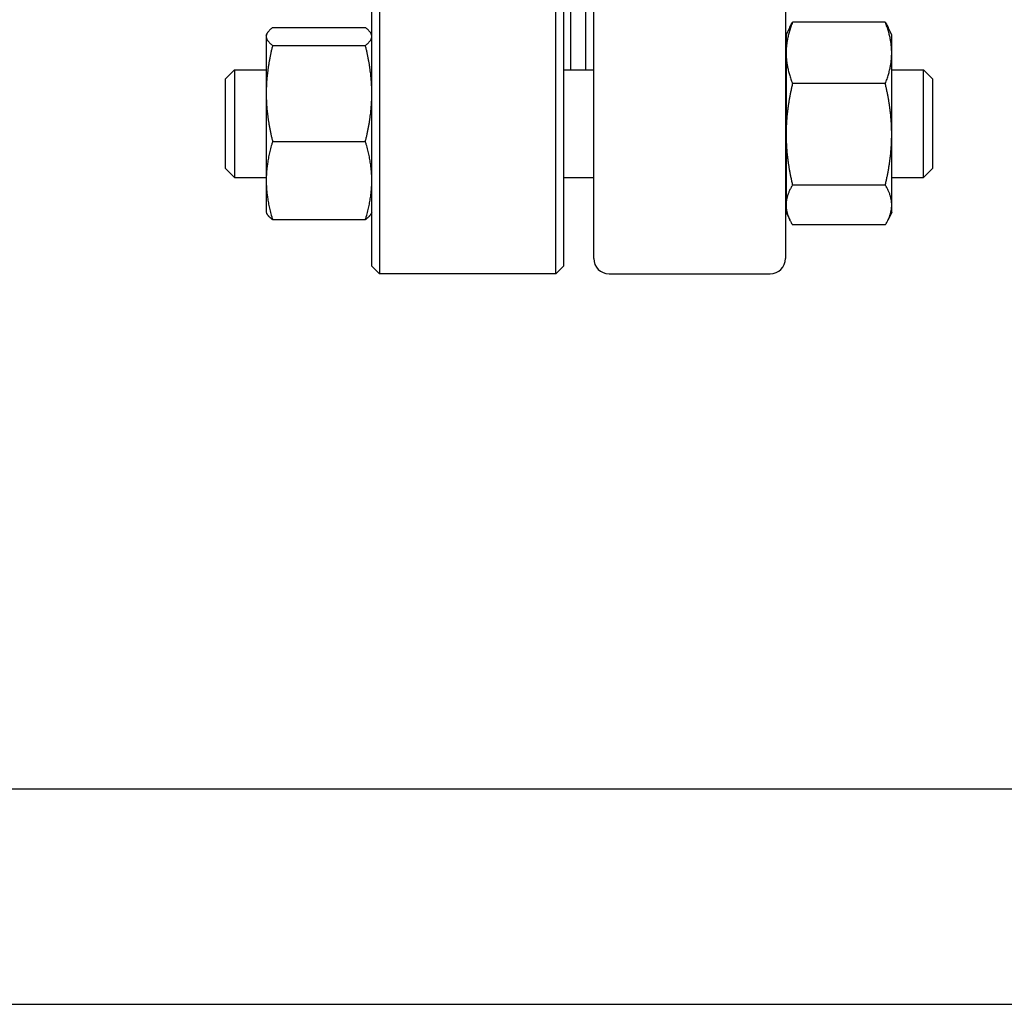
# Model space of a CAD drawing. Header units: inches. Extents: x 36 to 1719, y -84 to 1122.
# Tile 440 of 558: x 1419.99 to 1428, y 416.42 to 424.43. Entities that reach past the tile are written whole.
import ezdxf

# ---------------------------------------------------------------- set-up
doc = ezdxf.new("R2010")
doc.units = ezdxf.units.IN
doc.header["$LTSCALE"] = 48
doc.header["$MEASUREMENT"] = 0
doc.layers.add('Visible (ANSI)', color=7, linetype='Continuous', lineweight=30)

msp = doc.modelspace()

# ---------------------------------------------------------------- linework, layer by layer
at = {"layer": 'Visible (ANSI)'}
for p, q in [((1422.91662, 437.36139), (1422.91662, 422.36139)), ((1424.35162, 422.36139), (1424.35162, 437.36139)), ((1422.85412, 422.42389), (1422.85412, 437.29889)), ((1424.41412, 437.29889), (1424.41412, 422.42389)), ((1424.65912, 422.48639), (1424.65912, 437.23639)), ((1426.21912, 437.23639), (1426.21912, 422.48639)), ((1424.47412, 424.02037), (1424.47412, 424.8277)), ((1424.59412, 424.02037), (1424.59412, 424.8277)), ((1427.03125, 424.40699), (1426.27599, 424.40699)), ((1422.04699, 424.3634), (1422.80225, 424.3634)), ((1426.22412, 424.30187), (1426.25319, 424.36421)), ((1427.08312, 424.30187), (1427.05405, 424.36421)), ((1421.99512, 424.30187), (1422.00037, 424.31313)), ((1421.99512, 424.30187), (1421.99512, 424.29079)), ((1421.99512, 424.29079), (1421.99512, 423.82792)), ((1422.85412, 424.30187), (1422.84887, 424.31313)), ((1426.22412, 424.30187), (1426.22412, 424.15741)), ((1427.08312, 424.15741), (1427.08312, 424.30187)), ((1422.04699, 424.21818), (1422.80225, 424.21818)), ((1426.22412, 424.15741), (1426.22412, 423.49578)), ((1427.08312, 423.49578), (1427.08312, 424.15741)), ((1421.66412, 423.94746), (1421.73704, 424.02037)), ((1421.73704, 424.02037), (1421.73704, 423.14537)), ((1421.73704, 424.02037), (1421.99512, 424.02037)), ((1424.41412, 424.02037), (1424.65912, 424.02037)), ((1426.21912, 424.02037), (1426.22412, 424.02037)), ((1427.08312, 424.02037), (1427.3412, 424.02037)), ((1427.41412, 423.94746), (1427.3412, 424.02037)), ((1427.3412, 423.14537), (1427.3412, 424.02037)), ((1421.66412, 423.21829), (1421.66412, 423.94746)), ((1427.41412, 423.94746), (1427.41412, 423.21829)), ((1427.03125, 423.90784), (1426.27599, 423.90784)), ((1421.99512, 423.82792), (1421.99512, 423.12)), ((1426.22412, 423.49578), (1426.22412, 422.92124)), ((1427.08312, 422.92124), (1427.08312, 423.49578)), ((1422.04699, 423.43765), (1422.80225, 423.43765)), ((1421.66412, 423.21829), (1421.73704, 423.14537)), ((1427.41412, 423.21829), (1427.3412, 423.14537)), ((1421.73704, 423.14537), (1421.99512, 423.14537)), ((1424.41412, 423.14537), (1424.65912, 423.14537)), ((1426.21912, 423.14537), (1426.22412, 423.14537)), ((1427.08312, 423.14537), (1427.3412, 423.14537)), ((1421.99512, 423.12), (1421.99512, 422.86387)), ((1427.03125, 423.08372), (1426.27599, 423.08372)), ((1426.22412, 422.92124), (1426.22412, 422.86387)), ((1427.08312, 422.86387), (1427.08312, 422.92124)), ((1421.99512, 422.86387), (1422.00037, 422.85262)), ((1422.85412, 422.86387), (1422.84887, 422.85262)), ((1426.22412, 422.86387), (1426.25319, 422.80153)), ((1427.08312, 422.86387), (1427.05405, 422.80153)), ((1422.04699, 422.80235), (1422.80225, 422.80235)), ((1427.03125, 422.75876), (1426.27599, 422.75876)), ((1422.85412, 422.42389), (1422.91662, 422.36139)), ((1424.41412, 422.42389), (1424.35162, 422.36139)), ((1424.35162, 422.36139), (1422.91662, 422.36139)), ((1424.78412, 422.36139), (1426.09412, 422.36139)), ((1461.78662, 418.17389), (1405.38153, 418.17389)), ((1405.38153, 416.42389), (1460.03662, 416.42389))]:
    msp.add_line(p, q, dxfattribs=at)
for centre, start, end in [((1424.78412, 422.48639), 180, 270), ((1426.09412, 422.48639), 270, 0)]:
    msp.add_arc(centre, 0.125, start, end, dxfattribs=at)
for points, weights in [([(1426.27599, 424.40699), (1426.22412, 424.27324), (1426.22412, 424.15741)], [1, 1.0379548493, 1]), ([(1426.25319, 424.36421), (1426.26286, 424.38495), (1426.27599, 424.40699)], [1.01408417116, 1.00934096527, 1]), ([(1427.08312, 424.15741), (1427.08312, 424.27324), (1427.03125, 424.40699)], [1, 1.0379548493, 1]), ([(1427.03125, 424.40699), (1427.04438, 424.38495), (1427.05405, 424.36421)], [1, 1.00934096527, 1.01408417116]), ([(1422.04699, 424.3634), (1421.99512, 424.32449), (1421.99512, 424.29079)], [1, 1.0379548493, 1]), ([(1422.85412, 424.29079), (1422.85412, 424.32449), (1422.80225, 424.3634)], [1, 1.0379548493, 1]), ([(1421.99512, 424.29079), (1421.99512, 424.25709), (1422.04699, 424.21818)], [1, 1.0379548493, 1]), ([(1422.80225, 424.21818), (1422.85412, 424.25709), (1422.85412, 424.29079)], [1, 1.0379548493, 1]), ([(1422.04699, 424.21818), (1421.99512, 424.00904), (1421.99512, 423.82792)], [1, 1.0379548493, 1]), ([(1422.85412, 423.82792), (1422.85412, 424.00904), (1422.80225, 424.21818)], [1, 1.0379548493, 1]), ([(1426.22412, 424.15741), (1426.22412, 424.04159), (1426.27599, 423.90784)], [1, 1.0379548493, 1]), ([(1427.03125, 423.90784), (1427.08312, 424.04159), (1427.08312, 424.15741)], [1, 1.0379548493, 1]), ([(1426.27599, 423.90784), (1426.22412, 423.68702), (1426.22412, 423.49578)], [1, 1.0379548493, 1]), ([(1427.08312, 423.49578), (1427.08312, 423.68702), (1427.03125, 423.90784)], [1, 1.0379548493, 1]), ([(1421.99512, 423.82792), (1421.99512, 423.6468), (1422.04699, 423.43765)], [1, 1.0379548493, 1]), ([(1422.80225, 423.43765), (1422.85412, 423.6468), (1422.85412, 423.82792)], [1, 1.0379548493, 1]), ([(1426.22412, 423.49578), (1426.22412, 423.30454), (1426.27599, 423.08372)], [1, 1.0379548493, 1]), ([(1427.03125, 423.08372), (1427.08312, 423.30454), (1427.08312, 423.49578)], [1, 1.0379548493, 1]), ([(1422.04699, 423.43765), (1421.99512, 423.26742), (1421.99512, 423.12)], [1, 1.0379548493, 1]), ([(1422.85412, 423.12), (1422.85412, 423.26742), (1422.80225, 423.43765)], [1, 1.0379548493, 1]), ([(1421.99512, 423.12), (1421.99512, 422.97258), (1422.04699, 422.80235)], [1, 1.0379548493, 1]), ([(1422.80225, 422.80235), (1422.85412, 422.97258), (1422.85412, 423.12)], [1, 1.0379548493, 1]), ([(1426.27599, 423.08372), (1426.22412, 422.99665), (1426.22412, 422.92124)], [1, 1.0379548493, 1]), ([(1427.08312, 422.92124), (1427.08312, 422.99665), (1427.03125, 423.08372)], [1, 1.0379548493, 1]), ([(1426.22412, 422.92124), (1426.22412, 422.84583), (1426.27599, 422.75876)], [1, 1.0379548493, 1]), ([(1427.03125, 422.75876), (1427.08312, 422.84583), (1427.08312, 422.92124)], [1, 1.0379548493, 1]), ([(1422.04699, 422.80235), (1422.01134, 422.82909), (1422.00037, 422.85262)], [1, 1.02578038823, 1.01653872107]), ([(1422.84887, 422.85262), (1422.8379, 422.82909), (1422.80225, 422.80235)], [1.01653872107, 1.02578038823, 1])]:
    msp.add_rational_spline(points, weights, degree=2, dxfattribs=at)

doc.saveas('drawing.dxf')
